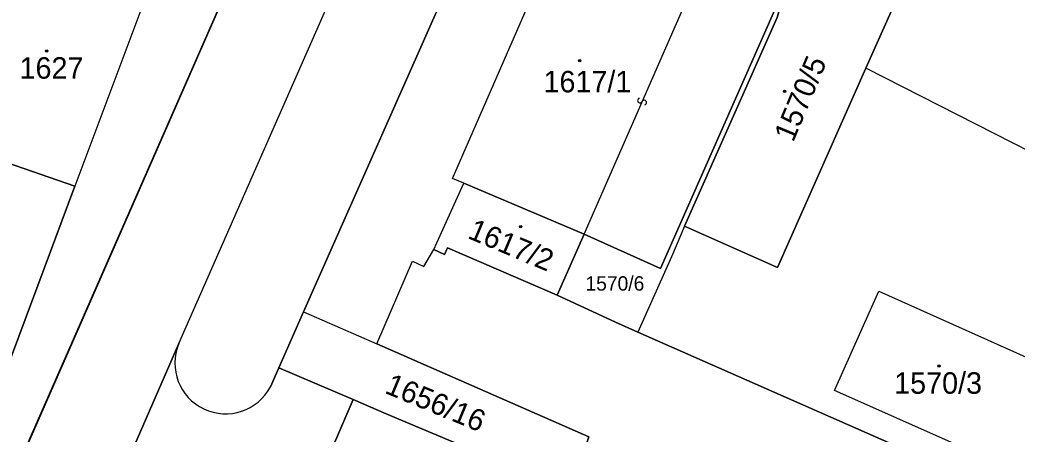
# Model space of a CAD drawing. Extents: x -596024 to -594475, y -1163820 to -1161957.
# Drawn here: x -595695.5 to -595616.6, y -1162054.6 to -1162021.9 of the extents above; entities that cross this region are included whole.
import ezdxf

# ---------------------------------------------------------------- set-up
doc = ezdxf.new("R2010")
doc.units = 0
for name, color, linetype in [('Level 1', 7, 'Continuous'), ('Level 13', 7, 'Continuous'), ('Level 3', 7, 'Continuous'), ('Level 4', 7, 'Continuous'), ('Level 5', 7, 'Continuous'), ('Level 60', 7, 'Continuous'), ('Vrstva 60', 7, 'Continuous')]:
    doc.layers.add(name, color=color, linetype=linetype)

msp = doc.modelspace()

# ---------------------------------------------------------------- linework, layer by layer
at = {"layer": 'Level 1'}
msp.add_line((-595700.42, -1162067.92), (-595651.683, -1161956.88), dxfattribs=at)
for points in [[(-595635.22, -1162014.07), (-595613.23, -1161964.03), (-595578.61, -1161979.26), (-595603.82, -1162038.28), (-595628.58, -1162025.68)], [(-595682.95, -1162047.47), (-595655.76, -1161985.63)], [(-595673.08, -1162044.96), (-595648.35, -1161989.12)], [(-595660.39, -1162034.78), (-595661.28, -1162034.4), (-595652.12, -1162013.37), (-595650.33, -1162014.14)], [(-595628.58, -1162025.68), (-595625.37, -1162018.45), (-595635.22, -1162014.07)], [(-595650.88, -1162038.8), (-595644.83, -1162041.54), (-595635.5, -1162020.4), (-595635.41, -1162018.38), (-595636.35, -1162016.66)], [(-595684.7, -1162018.03), (-595684.82, -1162018.35), (-595684.93, -1162018.31), (-595691.18, -1162035.02)], [(-595642.94, -1162038.19), (-595635.61, -1162021.68)], [(-595642.94, -1162038.19), (-595635.58, -1162041.44), (-595628.58, -1162025.68)], [(-595702.01, -1162031.27), (-595691.18, -1162035.02)], [(-595697.57, -1162052.09), (-595691.18, -1162035.02)], [(-595662.76, -1162040.03), (-595662.52, -1162039.51), (-595660.39, -1162034.78)], [(-595660.39, -1162034.78), (-595650.88, -1162038.8)], [(-595642.94, -1162038.19), (-595643.96, -1162040.61), (-595646.62, -1162046.56)], [(-595650.88, -1162038.8), (-595653.01, -1162043.65)], [(-595667.27, -1162047.5), (-595664.46, -1162040.96), (-595663.57, -1162041.38), (-595662.76, -1162040.03)], [(-595653.01, -1162043.65), (-595661.68, -1162039.89), (-595661.92, -1162040.41), (-595662.76, -1162040.03)], [(-595646.62, -1162046.56), (-595648.38, -1162045.78), (-595653.01, -1162043.65)], [(-595631.07, -1162051.18), (-595627.55, -1162043.32), (-595613.13, -1162049.78), (-595616.64, -1162057.6), (-595631.07, -1162051.18)], [(-595673.08, -1162044.96), (-595675.04, -1162049.39)], [(-595673.08, -1162044.96), (-595667.27, -1162047.5)], [(-595605.47, -1162064.69), (-595646.62, -1162046.56)], [(-595682.95, -1162047.47), (-595688.29, -1162059.74)], [(-595669.16, -1162051.9), (-595666.53, -1162053.03), (-595651.98, -1162059.14), (-595650.49, -1162054.85), (-595667.27, -1162047.5)], [(-595675.04, -1162049.39), (-595675.7, -1162050.89)], [(-595669.16, -1162051.9), (-595675.04, -1162049.39)], [(-595669.16, -1162051.9), (-595673.56, -1162062.13), (-595683.76, -1162058.04), (-595685.95, -1162057.58), (-595687.27, -1162058.23), (-595688.29, -1162059.74)]]:
    msp.add_lwpolyline(points, dxfattribs=at)
msp.add_arc((-595679.247, -1162049.015), 4.012, 157.35648, 332.13475, dxfattribs=at)
at = {"layer": 'Level 13'}
for centre, start, end in [((-595646.458, -1162028.244), 103.72042, 335.81841), ((-595646.122, -1162028.395), 283.50596, 156.09596)]:
    msp.add_arc(centre, 0.184, start, end, dxfattribs=at)
at = {"layer": 'Level 3'}
msp.add_lwpolyline([(-595650.88, -1162038.8), (-595641.7, -1162017.84), (-595642.03, -1162017.7)], dxfattribs=at)
at = {"layer": 'Level 5'}
for centre, radius in [((-595693.4, -1162024.31), 0.09), ((-595693.4, -1162024.31), 0.0521), ((-595651.22, -1162025.08), 0.09), ((-595651.22, -1162025.08), 0.0521), ((-595635.01, -1162027.52), 0.09), ((-595635.01, -1162027.52), 0.0521), ((-595655.89, -1162038.21), 0.09), ((-595655.89, -1162038.21), 0.0521), ((-595622.8, -1162049.24), 0.09), ((-595622.8, -1162049.24), 0.0521)]:
    msp.add_circle(centre, radius, dxfattribs=at)
at = {"layer": 'Level 60'}
for points in [[(-595578.61, -1161979.26), (-595603.82, -1162038.28), (-595628.58, -1162025.68), (-595625.37, -1162018.45), (-595635.22, -1162014.07), (-595613.23, -1161964.03)], [(-595693.3, -1162014.87), (-595684.7, -1162018.03), (-595684.82, -1162018.35), (-595684.93, -1162018.31), (-595691.18, -1162035.02), (-595702.01, -1162031.27), (-595702.11, -1162031.23), (-595701.92, -1162030.73), (-595701.82, -1162030.77), (-595700.73, -1162027.91), (-595700.84, -1162027.87), (-595700.7, -1162027.52), (-595700.6, -1162027.56), (-595696.77, -1162017.47), (-595696.87, -1162017.43), (-595696.82, -1162017.28), (-595696.7, -1162017.32), (-595695.55, -1162014.29), (-595695.66, -1162014.25), (-595695.54, -1162013.92), (-595695.22, -1162014.04), (-595695.26, -1162014.15)], [(-595661.28, -1162034.4), (-595652.12, -1162013.37), (-595650.33, -1162014.14), (-595642.03, -1162017.7), (-595640.61, -1162014.84), (-595641.62, -1162014.42), (-595641.48, -1162014.08), (-595640.57, -1162014.45), (-595637.93, -1162015.54), (-595636.35, -1162016.66), (-595635.41, -1162018.38), (-595635.5, -1162020.4), (-595644.83, -1162041.54), (-595650.88, -1162038.8), (-595660.39, -1162034.78)], [(-595635.58, -1162041.44), (-595642.94, -1162038.19), (-595635.61, -1162021.68), (-595635.32, -1162020.77), (-595635.18, -1162019.82), (-595635.25, -1162018.39), (-595635.69, -1162017.33), (-595636.35, -1162016.66), (-595637.14, -1162015.96), (-595636.12, -1162013.67), (-595635.22, -1162014.07), (-595625.37, -1162018.45), (-595628.58, -1162025.68)], [(-595635.25, -1162018.39), (-595635.18, -1162019.82), (-595635.32, -1162020.77), (-595635.61, -1162021.68), (-595642.94, -1162038.19), (-595643.96, -1162040.61), (-595646.62, -1162046.56), (-595648.38, -1162045.78), (-595653.01, -1162043.65), (-595650.88, -1162038.8), (-595644.83, -1162041.54), (-595635.5, -1162020.4), (-595635.41, -1162018.38), (-595636.35, -1162016.66), (-595635.69, -1162017.33)], [(-595708.39, -1162048.08), (-595708.49, -1162048.04), (-595708.3, -1162047.54), (-595708.2, -1162047.58), (-595707.11, -1162044.7), (-595707.21, -1162044.66), (-595707.08, -1162044.33), (-595706.98, -1162044.36), (-595703.22, -1162034.47), (-595703.32, -1162034.43), (-595703.19, -1162034.07), (-595703.09, -1162034.11), (-595702.01, -1162031.27), (-595691.18, -1162035.02), (-595697.57, -1162052.09)], [(-595653.01, -1162043.65), (-595661.68, -1162039.89), (-595661.92, -1162040.41), (-595662.76, -1162040.03), (-595662.52, -1162039.51), (-595660.39, -1162034.78), (-595650.88, -1162038.8)], [(-595631.07, -1162051.18), (-595627.55, -1162043.32), (-595613.13, -1162049.78), (-595616.64, -1162057.6)], [(-595650.49, -1162054.85), (-595651.98, -1162059.14), (-595666.53, -1162053.03), (-595669.16, -1162051.9), (-595675.04, -1162049.39), (-595673.08, -1162044.96), (-595667.27, -1162047.5)]]:
    msp.add_lwpolyline(points, close=True, dxfattribs=at)
for points in [[(-595682.95, -1162047.47), (-595655.76, -1161985.63)], [(-595648.35, -1161989.12), (-595673.08, -1162044.96), (-595675.04, -1162049.39), (-595675.7, -1162050.89)], [(-595698.23, -1162081.48), (-595688.29, -1162059.74), (-595687.27, -1162058.23), (-595685.95, -1162057.58), (-595683.76, -1162058.04), (-595673.56, -1162062.13), (-595669.16, -1162051.9), (-595666.53, -1162053.03), (-595651.98, -1162059.14), (-595650.49, -1162054.85), (-595667.27, -1162047.5), (-595664.46, -1162040.96), (-595663.57, -1162041.38), (-595662.76, -1162040.03), (-595661.92, -1162040.41), (-595661.68, -1162039.89), (-595653.01, -1162043.65), (-595648.38, -1162045.78), (-595646.62, -1162046.56), (-595605.47, -1162064.69), (-595636.59, -1162139.13), (-595651.51, -1162132.01), (-595692.37, -1162113.74), (-595703.38, -1162138.38)], [(-595673.56, -1162062.13), (-595683.76, -1162058.04), (-595685.95, -1162057.58), (-595687.27, -1162058.23), (-595688.29, -1162059.74), (-595682.95, -1162047.47)], [(-595675.7, -1162050.89), (-595675.04, -1162049.39), (-595669.16, -1162051.9), (-595673.56, -1162062.13)]]:
    msp.add_lwpolyline(points, dxfattribs=at)
msp.add_arc((-595679.247, -1162049.015), 4.012, 157.35648, 332.13475, dxfattribs=at)
msp.add_arc((-595679.247, -1162049.015), 4.012, 157.35648, 332.13475, dxfattribs=at)
at = {"layer": 'Vrstva 60'}
for points in [[(-595642.928, -1161956.88), (-595651.683, -1161956.88), (-595700.42, -1162067.92), (-595714.28, -1162100.65), (-595763.48, -1162212.38), (-595762.1, -1162212.98), (-595755.16, -1162216.01), (-595739.48, -1162180.64), (-595719.28, -1162134.23), (-595717.11, -1162129.24), (-595707.38, -1162106.85), (-595708.77, -1162106.24), (-595707.38, -1162103.08), (-595698.23, -1162081.48), (-595688.29, -1162059.74), (-595682.95, -1162047.47), (-595655.76, -1161985.63), (-595650.46, -1161973.92)], [(-595613.13, -1162049.78), (-595616.64, -1162057.6), (-595631.07, -1162051.18), (-595627.55, -1162043.32)]]:
    msp.add_lwpolyline(points, close=True, dxfattribs=at)
for points in [[(-595700.42, -1162067.92), (-595651.683, -1161956.88), (-595656.438, -1161956.88), (-595660.93, -1161968.65), (-595660.82, -1161968.69), (-595660.93, -1161968.99), (-595661.27, -1161968.87), (-595661.23, -1161968.75), (-595663.18, -1161968.04), (-595663.3, -1161968.36), (-595663.41, -1161968.31), (-595669.72, -1161984.93), (-595676.15, -1162001.88), (-595682.49, -1162018.59), (-595682.38, -1162018.63), (-595682.49, -1162018.93), (-595682.83, -1162018.81), (-595682.79, -1162018.7), (-595684.7, -1162018.03), (-595684.82, -1162018.35), (-595684.93, -1162018.31), (-595691.18, -1162035.02), (-595697.57, -1162052.09)], [(-595648.35, -1161989.12), (-595673.08, -1162044.96), (-595667.27, -1162047.5), (-595664.46, -1162040.96), (-595663.57, -1162041.38), (-595662.76, -1162040.03), (-595662.52, -1162039.51), (-595660.39, -1162034.78), (-595661.28, -1162034.4), (-595652.12, -1162013.37)], [(-595603.82, -1162038.28), (-595628.58, -1162025.68), (-595635.58, -1162041.44), (-595642.94, -1162038.19), (-595643.96, -1162040.61), (-595646.62, -1162046.56), (-595605.47, -1162064.69)]]:
    msp.add_lwpolyline(points, dxfattribs=at)

# ---------------------------------------------------------------- texts
at = {"layer": 'Level 4'}
for s, height, p in [('1627', 1.7, (-595695.55, -1162026.51)), ('1617/1', 1.7, (-595654.09, -1162027.59)), ('1570/6', 1.14, (-595650.77, -1162043.28)), ('1570/3', 1.7, (-595626.34, -1162051.44))]:
    msp.add_text(s, height=height, dxfattribs=at).set_placement(p)
for s, rotation, p in [('1570/5', 67.29507, (-595634.33, -1162031.6)), ('1617/2', 337.23864, (-595660.17, -1162039.1)), ('1656/16', 337.50468, (-595666.73, -1162051.35))]:
    msp.add_text(s, height=1.7, rotation=rotation, dxfattribs=at).set_placement(p)

doc.saveas('drawing.dxf')
